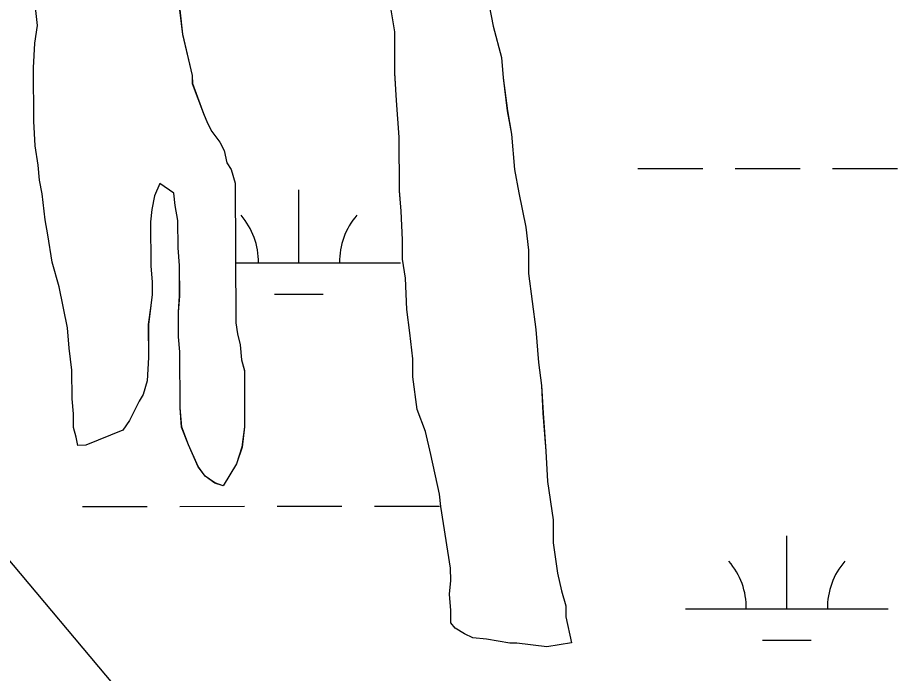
# Model space of a CAD drawing. Extents: x 3279314 to 3317160, y 734079 to 759431.
# Drawn here: x 3304879.1 to 3305312.8, y 742967.9 to 743291.3 of the extents above; entities that cross this region are included whole.
import ezdxf

# ---------------------------------------------------------------- set-up
doc = ezdxf.new("R2010")
doc.units = 0
doc.layers.add('V-SITE-VEGE', color=7, linetype='Continuous')
doc.layers.add('V-WETL-SWMP', color=7, linetype='Continuous')

msp = doc.modelspace()

# ---------------------------------------------------------------- linework, layer by layer
at = {"layer": 'V-SITE-VEGE'}
for points in [[(3304887.01, 743240.19), (3304886.89, 743266.51), (3304887.5, 743278.66), (3304888.81, 743287.44), (3304887.4, 743300.94)], [(3304958.96, 743295.2), (3304960.37, 743283.06), (3304965.19, 743262.84), (3304965.21, 743258.79), (3304970.68, 743243.97), (3304972.73, 743239.25), (3304974.77, 743235.21), (3304978.85, 743229.83), (3304980.89, 743225.8), (3304982.27, 743219.73), (3304984.31, 743216.36), (3304986.37, 743209.62), (3304986.7, 743140.78), (3304987.4, 743135.39), (3304988.78, 743130), (3304989.49, 743122.58), (3304990.86, 743117.18), (3304991, 743089.52), (3304989.69, 743079.38), (3304987.03, 743071.27), (3304980.34, 743060.44), (3304976.28, 743061.77), (3304971.54, 743065.12), (3304968.14, 743069.83), (3304963.36, 743080.61), (3304959.95, 743089.37), (3304959.23, 743098.81), (3304959.1, 743126.48), (3304958.39, 743133.9), (3304958.33, 743146.05), (3304958.96, 743154.15), (3304958.89, 743169), (3304958.18, 743177.77), (3304958.11, 743191.27), (3304956.73, 743198.68), (3304956.02, 743204.75), (3304949.25, 743209.45), (3304946.58, 743203.36), (3304945.27, 743196.6), (3304944.62, 743190.53), (3304944.72, 743168.93), (3304945.44, 743160.83), (3304945.46, 743154.76), (3304944.82, 743149.36), (3304943.51, 743139.9), (3304943.59, 743123.71), (3304942.97, 743112.23), (3304940.98, 743105.47), (3304938.97, 743102.09), (3304934.29, 743092.62), (3304930.94, 743087.88), (3304912.75, 743080.36), (3304908.7, 743080.35), (3304908.01, 743084.39), (3304906.63, 743089.11), (3304906.6, 743095.86), (3304905.89, 743103.28), (3304905.82, 743117.45), (3304904.42, 743128.24), (3304903.7, 743138.36), (3304899.55, 743158.59), (3304896.12, 743170.72), (3304894.03, 743184.21), (3304892.64, 743191.63), (3304891.23, 743204.44), (3304889.85, 743211.19), (3304889.14, 743218.61), (3304887.75, 743228.05), (3304887.01, 743240.19)], [(3305086.99, 743056.23), (3305082.85, 743075.78), (3305080.09, 743087.24), (3305075.99, 743098.02), (3305073.89, 743114.21), (3305073.85, 743122.98), (3305072.43, 743135.8), (3305071.03, 743147.27), (3305070.28, 743162.78), (3305068.89, 743172.23), (3305068.84, 743181.67), (3305068.1, 743195.84), (3305067.38, 743205.96), (3305067.25, 743232.28), (3305065.81, 743250.5), (3305065.07, 743263.99), (3305064.98, 743284.24), (3305062.89, 743297.05)], [(3305111.48, 743297.29), (3305113.55, 743287.17), (3305117.68, 743271.67), (3305118.4, 743261.55), (3305120.5, 743245.36), (3305122.58, 743233.9), (3305124.02, 743216.36), (3305126.1, 743204.9), (3305129.55, 743188.04), (3305130.96, 743176.57), (3305131.01, 743165.1), (3305134.52, 743137.44), (3305135.95, 743121.26), (3305137.35, 743109.79), (3305138.09, 743096.3), (3305139.53, 743077.4), (3305140.28, 743062.56), (3305143.07, 743043.67), (3305143.12, 743032.2), (3305145.22, 743017.36), (3305147.29, 743008.6), (3305149.35, 743001.19), (3305149.37, 742995.79), (3305152.13, 742982.98), (3305139.99, 742980.9), (3305125.14, 742982.85), (3305121.76, 742982.83), (3305110.28, 742984.8), (3305103.53, 742985.44), (3305099.47, 742987.45), (3305094.73, 742990.13), (3305092.69, 742992.82), (3305092.66, 742998.89), (3305091.95, 743006.98), (3305092.59, 743013.74), (3305092.56, 743019.81), (3305087.69, 743050.16), (3305086.99, 743056.23)]]:
    msp.add_lwpolyline(points, dxfattribs=at)
at = {"layer": 'V-WETL-SWMP'}
for p, q in [((3304888.82, 743287.45), (3304887.4, 743300.94)), ((3304888.82, 743287.45), (3304887.4, 743300.94)), ((3304958.97, 743295.21), (3304960.38, 743283.07)), ((3304958.97, 743295.21), (3304960.38, 743283.07)), ((3305064.98, 743284.24), (3305062.89, 743297.06)), ((3305064.98, 743284.24), (3305062.89, 743297.06)), ((3305111.48, 743297.29), (3305113.56, 743287.17)), ((3305111.48, 743297.29), (3305113.56, 743287.17)), ((3304887.51, 743278.67), (3304888.82, 743287.45)), ((3304887.51, 743278.67), (3304888.82, 743287.45)), ((3305113.56, 743287.17), (3305117.68, 743271.67)), ((3305113.56, 743287.17), (3305117.68, 743271.67)), ((3304960.38, 743283.07), (3304965.2, 743262.84)), ((3304960.38, 743283.07), (3304965.2, 743262.84)), ((3305065.08, 743264), (3305064.98, 743284.24)), ((3305065.08, 743264), (3305064.98, 743284.24)), ((3304886.89, 743266.52), (3304887.51, 743278.67)), ((3304886.89, 743266.52), (3304887.51, 743278.67)), ((3305117.68, 743271.67), (3305118.4, 743261.55)), ((3305117.68, 743271.67), (3305118.4, 743261.55)), ((3304887.02, 743240.2), (3304886.89, 743266.52)), ((3304887.02, 743240.2), (3304886.89, 743266.52)), ((3305065.82, 743250.5), (3305065.08, 743264)), ((3305065.82, 743250.5), (3305065.08, 743264)), ((3304965.2, 743262.84), (3304965.22, 743258.79)), ((3304965.2, 743262.84), (3304965.22, 743258.79)), ((3305118.4, 743261.55), (3305120.51, 743245.36)), ((3305118.4, 743261.55), (3305120.51, 743245.36)), ((3304965.22, 743258.79), (3304970.69, 743243.97)), ((3304965.22, 743258.79), (3304970.69, 743243.97)), ((3305067.25, 743232.29), (3305065.82, 743250.5)), ((3305067.25, 743232.29), (3305065.82, 743250.5)), ((3304970.69, 743243.97), (3304972.73, 743239.26)), ((3304970.69, 743243.97), (3304972.73, 743239.26)), ((3305120.51, 743245.36), (3305122.59, 743233.9)), ((3305120.51, 743245.36), (3305122.59, 743233.9)), ((3304887.75, 743228.05), (3304887.02, 743240.2)), ((3304887.75, 743228.05), (3304887.02, 743240.2)), ((3304972.73, 743239.26), (3304974.78, 743235.22)), ((3304972.73, 743239.26), (3304974.78, 743235.22)), ((3304974.78, 743235.22), (3304978.85, 743229.84)), ((3304974.78, 743235.22), (3304978.85, 743229.84)), ((3305122.59, 743233.9), (3305124.02, 743216.36)), ((3305122.59, 743233.9), (3305124.02, 743216.36)), ((3304978.85, 743229.84), (3304980.9, 743225.8)), ((3304978.85, 743229.84), (3304980.9, 743225.8)), ((3305067.38, 743205.97), (3305067.25, 743232.29)), ((3305067.38, 743205.97), (3305067.25, 743232.29)), ((3304889.15, 743218.61), (3304887.75, 743228.05)), ((3304889.15, 743218.61), (3304887.75, 743228.05)), ((3304980.9, 743225.8), (3304982.28, 743219.73)), ((3304980.9, 743225.8), (3304982.28, 743219.73)), ((3304889.86, 743211.19), (3304889.15, 743218.61)), ((3304889.86, 743211.19), (3304889.15, 743218.61)), ((3304982.28, 743219.73), (3304984.32, 743216.37)), ((3304982.28, 743219.73), (3304984.32, 743216.37)), ((3304984.32, 743216.37), (3304986.37, 743209.63)), ((3304984.32, 743216.37), (3304986.37, 743209.63)), ((3305124.02, 743216.36), (3305126.1, 743204.9)), ((3305124.02, 743216.36), (3305126.1, 743204.9)), ((3305184.82, 743216.87), (3305216.82, 743216.89)), ((3305232.82, 743216.9), (3305264.82, 743216.91)), ((3305280.82, 743216.92), (3305312.82, 743216.94)), ((3304891.24, 743204.45), (3304889.86, 743211.19)), ((3304891.24, 743204.45), (3304889.86, 743211.19)), ((3304949.26, 743209.45), (3304946.59, 743203.36)), ((3304949.26, 743209.45), (3304946.59, 743203.36)), ((3304956.03, 743204.76), (3304949.26, 743209.45)), ((3304956.03, 743204.76), (3304949.26, 743209.45)), ((3304986.37, 743209.63), (3304986.7, 743140.79)), ((3304986.37, 743209.63), (3304986.7, 743140.79)), ((3304892.65, 743191.63), (3304891.24, 743204.45)), ((3304892.65, 743191.63), (3304891.24, 743204.45)), ((3304946.59, 743203.36), (3304945.27, 743196.61)), ((3304946.59, 743203.36), (3304945.27, 743196.61)), ((3304956.73, 743198.69), (3304956.03, 743204.76)), ((3304956.73, 743198.69), (3304956.03, 743204.76)), ((3305017.78, 743170.36), (3305017.76, 743206.36)), ((3305068.1, 743195.85), (3305067.38, 743205.97)), ((3305068.1, 743195.85), (3305067.38, 743205.97)), ((3305126.1, 743204.9), (3305129.56, 743188.04)), ((3305126.1, 743204.9), (3305129.56, 743188.04)), ((3304958.12, 743191.27), (3304956.73, 743198.69)), ((3304958.12, 743191.27), (3304956.73, 743198.69)), ((3304945.27, 743196.61), (3304944.62, 743190.53)), ((3304945.27, 743196.61), (3304944.62, 743190.53)), ((3305068.85, 743181.68), (3305068.1, 743195.85)), ((3305068.85, 743181.68), (3305068.1, 743195.85)), ((3304894.04, 743184.21), (3304892.65, 743191.63)), ((3304894.04, 743184.21), (3304892.65, 743191.63)), ((3304944.62, 743190.53), (3304944.73, 743168.93)), ((3304944.62, 743190.53), (3304944.73, 743168.93)), ((3304958.18, 743177.77), (3304958.12, 743191.27)), ((3304958.18, 743177.77), (3304958.12, 743191.27)), ((3305129.56, 743188.04), (3305130.96, 743176.58)), ((3305129.56, 743188.04), (3305130.96, 743176.58)), ((3304896.13, 743170.73), (3304894.04, 743184.21)), ((3304896.13, 743170.73), (3304894.04, 743184.21)), ((3305068.89, 743172.23), (3305068.85, 743181.68)), ((3305068.89, 743172.23), (3305068.85, 743181.68)), ((3304958.9, 743169), (3304958.18, 743177.77)), ((3304958.9, 743169), (3304958.18, 743177.77)), ((3305130.96, 743176.58), (3305131.02, 743165.1)), ((3305130.96, 743176.58), (3305131.02, 743165.1)), ((3304899.56, 743158.59), (3304896.13, 743170.73)), ((3304899.56, 743158.59), (3304896.13, 743170.73)), ((3304944.73, 743168.93), (3304945.44, 743160.84)), ((3304944.73, 743168.93), (3304945.44, 743160.84)), ((3304958.97, 743154.15), (3304958.9, 743169)), ((3304958.97, 743154.15), (3304958.9, 743169)), ((3304986.56, 743170.34), (3305067.78, 743170.38)), ((3305070.29, 743162.79), (3305068.89, 743172.23)), ((3305070.29, 743162.79), (3305068.89, 743172.23)), ((3305131.02, 743165.1), (3305134.52, 743137.45)), ((3305131.02, 743165.1), (3305134.52, 743137.45)), ((3304945.44, 743160.84), (3304945.47, 743154.76)), ((3304945.44, 743160.84), (3304945.47, 743154.76)), ((3305071.04, 743147.27), (3305070.29, 743162.79)), ((3305071.04, 743147.27), (3305070.29, 743162.79)), ((3304903.71, 743138.37), (3304899.56, 743158.59)), ((3304903.71, 743138.37), (3304899.56, 743158.59)), ((3304945.47, 743154.76), (3304944.82, 743149.36)), ((3304945.47, 743154.76), (3304944.82, 743149.36)), ((3304958.33, 743146.05), (3304958.97, 743154.15)), ((3304958.33, 743146.05), (3304958.97, 743154.15)), ((3305005.78, 743154.92), (3305029.78, 743154.93)), ((3304944.82, 743149.36), (3304943.52, 743139.91)), ((3304944.82, 743149.36), (3304943.52, 743139.91)), ((3305072.44, 743135.8), (3305071.04, 743147.27)), ((3305072.44, 743135.8), (3305071.04, 743147.27)), ((3304958.39, 743133.9), (3304958.33, 743146.05)), ((3304958.39, 743133.9), (3304958.33, 743146.05)), ((3304904.43, 743128.25), (3304903.71, 743138.37)), ((3304904.43, 743128.25), (3304903.71, 743138.37)), ((3304943.52, 743139.91), (3304943.59, 743123.71)), ((3304943.52, 743139.91), (3304943.59, 743123.71)), ((3304986.7, 743140.79), (3304987.41, 743135.39)), ((3304986.7, 743140.79), (3304987.41, 743135.39)), ((3304959.1, 743126.48), (3304958.39, 743133.9)), ((3304959.1, 743126.48), (3304958.39, 743133.9)), ((3304987.41, 743135.39), (3304988.78, 743130)), ((3304987.41, 743135.39), (3304988.78, 743130)), ((3305073.85, 743122.98), (3305072.44, 743135.8)), ((3305073.85, 743122.98), (3305072.44, 743135.8)), ((3305134.52, 743137.45), (3305135.95, 743121.26)), ((3305134.52, 743137.45), (3305135.95, 743121.26)), ((3304988.78, 743130), (3304989.49, 743122.58)), ((3304988.78, 743130), (3304989.49, 743122.58)), ((3304905.83, 743117.46), (3304904.43, 743128.25)), ((3304905.83, 743117.46), (3304904.43, 743128.25)), ((3304959.24, 743098.81), (3304959.1, 743126.48)), ((3304959.24, 743098.81), (3304959.1, 743126.48)), ((3304943.59, 743123.71), (3304942.97, 743112.23)), ((3304943.59, 743123.71), (3304942.97, 743112.23)), ((3304989.49, 743122.58), (3304990.87, 743117.19)), ((3304989.49, 743122.58), (3304990.87, 743117.19)), ((3305073.89, 743114.21), (3305073.85, 743122.98)), ((3305073.89, 743114.21), (3305073.85, 743122.98)), ((3305135.95, 743121.26), (3305137.36, 743109.79)), ((3305135.95, 743121.26), (3305137.36, 743109.79)), ((3304905.9, 743103.28), (3304905.83, 743117.46)), ((3304905.9, 743103.28), (3304905.83, 743117.46)), ((3304990.87, 743117.19), (3304991, 743089.52)), ((3304990.87, 743117.19), (3304991, 743089.52)), ((3304942.97, 743112.23), (3304940.98, 743105.48)), ((3304942.97, 743112.23), (3304940.98, 743105.48)), ((3305076, 743098.02), (3305073.89, 743114.21)), ((3305076, 743098.02), (3305073.89, 743114.21)), ((3305137.36, 743109.79), (3305138.1, 743096.3)), ((3305137.36, 743109.79), (3305138.1, 743096.3)), ((3304906.61, 743095.86), (3304905.9, 743103.28)), ((3304906.61, 743095.86), (3304905.9, 743103.28)), ((3304940.98, 743105.48), (3304938.97, 743102.09)), ((3304940.98, 743105.48), (3304938.97, 743102.09)), ((3304938.97, 743102.09), (3304934.29, 743092.62)), ((3304938.97, 743102.09), (3304934.29, 743092.62)), ((3304959.96, 743089.37), (3304959.24, 743098.81)), ((3304959.96, 743089.37), (3304959.24, 743098.81)), ((3304906.64, 743089.11), (3304906.61, 743095.86)), ((3304906.64, 743089.11), (3304906.61, 743095.86)), ((3305080.1, 743087.24), (3305076, 743098.02)), ((3305080.1, 743087.24), (3305076, 743098.02)), ((3305138.1, 743096.3), (3305139.54, 743077.41)), ((3305138.1, 743096.3), (3305139.54, 743077.41)), ((3304934.29, 743092.62), (3304930.94, 743087.88)), ((3304934.29, 743092.62), (3304930.94, 743087.88)), ((3304908.01, 743084.4), (3304906.64, 743089.11)), ((3304908.01, 743084.4), (3304906.64, 743089.11)), ((3304930.94, 743087.88), (3304912.76, 743080.37)), ((3304930.94, 743087.88), (3304912.76, 743080.37)), ((3304963.37, 743080.61), (3304959.96, 743089.37)), ((3304963.37, 743080.61), (3304959.96, 743089.37)), ((3304991, 743089.52), (3304989.7, 743079.39)), ((3304991, 743089.52), (3304989.7, 743079.39)), ((3305082.85, 743075.78), (3305080.1, 743087.24)), ((3305082.85, 743075.78), (3305080.1, 743087.24)), ((3304908.71, 743080.35), (3304908.01, 743084.4)), ((3304908.71, 743080.35), (3304908.01, 743084.4)), ((3304912.76, 743080.37), (3304908.71, 743080.35)), ((3304912.76, 743080.37), (3304908.71, 743080.35)), ((3304968.15, 743069.84), (3304963.37, 743080.61)), ((3304968.15, 743069.84), (3304963.37, 743080.61)), ((3304989.7, 743079.39), (3304987.04, 743071.28)), ((3304989.7, 743079.39), (3304987.04, 743071.28)), ((3305139.54, 743077.41), (3305140.28, 743062.56)), ((3305139.54, 743077.41), (3305140.28, 743062.56)), ((3305087, 743056.23), (3305082.85, 743075.78)), ((3305087, 743056.23), (3305082.85, 743075.78)), ((3304835.97, 743069.84), (3305166.37, 742676.95)), ((3304835.97, 743069.84), (3305166.37, 742676.95)), ((3304971.54, 743065.13), (3304968.15, 743069.84)), ((3304971.54, 743065.13), (3304968.15, 743069.84)), ((3304987.04, 743071.28), (3304980.34, 743060.45)), ((3304987.04, 743071.28), (3304980.34, 743060.45)), ((3304976.29, 743061.78), (3304971.54, 743065.13)), ((3304976.29, 743061.78), (3304971.54, 743065.13)), ((3304980.34, 743060.45), (3304976.29, 743061.78)), ((3304980.34, 743060.45), (3304976.29, 743061.78)), ((3305140.28, 743062.56), (3305143.07, 743043.68)), ((3305140.28, 743062.56), (3305143.07, 743043.68)), ((3305087.7, 743050.16), (3305087, 743056.23)), ((3305087.7, 743050.16), (3305087, 743056.23)), ((3304910.99, 743050.23), (3304942.99, 743050.25)), ((3304958.99, 743050.26), (3304990.99, 743050.27)), ((3305006.99, 743050.28), (3305038.99, 743050.3)), ((3305054.99, 743050.31), (3305086.99, 743050.32)), ((3305092.57, 743019.81), (3305087.7, 743050.16)), ((3305092.57, 743019.81), (3305087.7, 743050.16)), ((3305143.07, 743043.68), (3305143.13, 743032.21)), ((3305143.07, 743043.68), (3305143.13, 743032.21)), ((3305258.34, 742999.67), (3305258.32, 743035.67)), ((3305143.13, 743032.21), (3305145.22, 743017.37)), ((3305143.13, 743032.21), (3305145.22, 743017.37)), ((3305092.6, 743013.74), (3305092.57, 743019.81)), ((3305092.6, 743013.74), (3305092.57, 743019.81)), ((3305145.22, 743017.37), (3305147.29, 743008.6)), ((3305145.22, 743017.37), (3305147.29, 743008.6)), ((3305091.96, 743006.99), (3305092.6, 743013.74)), ((3305091.96, 743006.99), (3305092.6, 743013.74)), ((3305147.29, 743008.6), (3305149.35, 743001.19)), ((3305147.29, 743008.6), (3305149.35, 743001.19)), ((3305092.67, 742998.89), (3305091.96, 743006.99)), ((3305092.67, 742998.89), (3305091.96, 743006.99)), ((3305092.7, 742992.82), (3305092.67, 742998.89)), ((3305092.7, 742992.82), (3305092.67, 742998.89)), ((3305149.35, 743001.19), (3305149.38, 742995.79)), ((3305149.35, 743001.19), (3305149.38, 742995.79)), ((3305208.34, 742999.64), (3305308.34, 742999.69)), ((3305149.38, 742995.79), (3305152.14, 742982.98)), ((3305149.38, 742995.79), (3305152.14, 742982.98)), ((3305094.74, 742990.13), (3305092.7, 742992.82)), ((3305094.74, 742990.13), (3305092.7, 742992.82)), ((3305099.47, 742987.45), (3305094.74, 742990.13)), ((3305099.47, 742987.45), (3305094.74, 742990.13)), ((3305103.53, 742985.45), (3305099.47, 742987.45)), ((3305103.53, 742985.45), (3305099.47, 742987.45)), ((3305110.28, 742984.81), (3305103.53, 742985.45)), ((3305110.28, 742984.81), (3305103.53, 742985.45)), ((3305121.77, 742982.84), (3305110.28, 742984.81)), ((3305121.77, 742982.84), (3305110.28, 742984.81)), ((3305125.14, 742982.85), (3305121.77, 742982.84)), ((3305125.14, 742982.85), (3305121.77, 742982.84)), ((3305140, 742980.9), (3305125.14, 742982.85)), ((3305140, 742980.9), (3305125.14, 742982.85)), ((3305152.14, 742982.98), (3305140, 742980.9)), ((3305152.14, 742982.98), (3305140, 742980.9)), ((3305246.34, 742984.23), (3305270.34, 742984.24))]:
    msp.add_line(p, q, dxfattribs=at)
for centre, start, end in [((3304962.53, 743170.81), 359.2573, 40.801), ((3305073.02, 743170.86), 139.2573, 180.801), ((3305203.09, 743000.12), 359.2573, 40.801), ((3305313.58, 743000.17), 139.2573, 180.801)]:
    msp.add_arc(centre, 35.25, start, end, dxfattribs=at)

doc.saveas('drawing.dxf')
